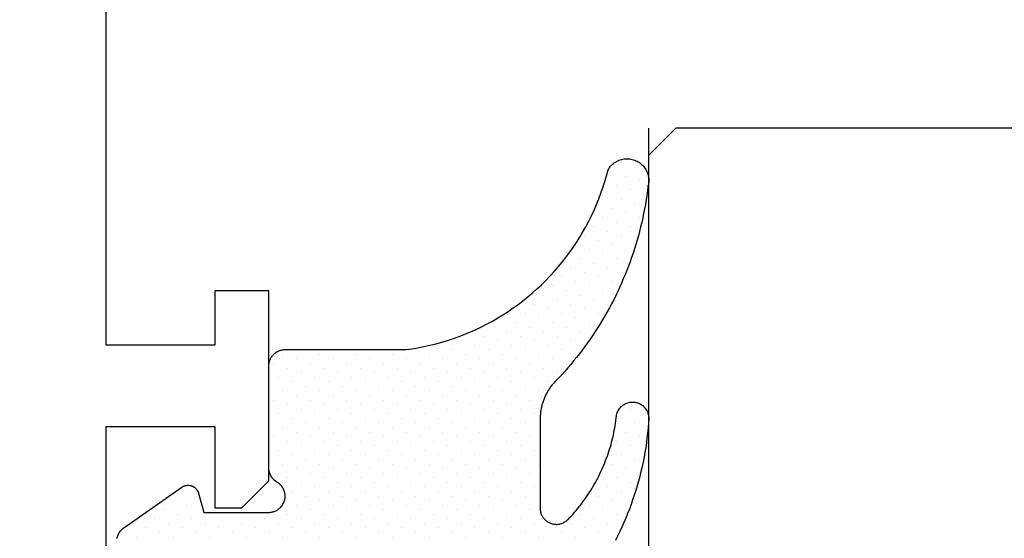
# Model space of a CAD drawing. Header units: millimetres. Extents: x -637441 to -130928, y -380379 to -53767.
# Tile 362 of 390: x -337416 to -337398, y -149272 to -149262. Entities that reach past the tile are written whole.
import ezdxf

# ---------------------------------------------------------------- set-up
doc = ezdxf.new("R2010")
doc.units = ezdxf.units.MM
doc.header["$LTSCALE"] = 10
doc.layers.add('CKTEXTY_MALE', color=7, linetype='Continuous', lineweight=25)
for name, color, linetype in [('CrossSectionsGlass', 4, 'Continuous'), ('CrossSectionsGums', 1, 'Continuous'), ('CrossSectionsProfils', 7, 'Continuous')]:
    doc.layers.add(name, color=color, linetype=linetype)
doc.styles.get("Standard").update_dxf_attribs({"font": 'simplex.shx', "width": 0.8})
doc.dimstyles.new('normální', dxfattribs={"dimscale": 50, "dimtxt": 2.5, "dimasz": 2.5, "dimexe": 1.768, "dimexo": 5, "dimtad": 1, "dimrnd": 1, "dimtxsty": 'Standard', "dimblk1": 'OBLIQUE', "dimblk2": 'OBLIQUE', "dimsah": 1, "dimcen": 2.5, "dimdle": 1.8, "dimadec": 0, "dimazin": 0, "dimtfac": 1, "dimtix": 1, "dimtmove": 2, "dimatfit": 3, "dimfxl": 1, "dimarcsym": 0})

# ---------------------------------------------------------------- blocks, each defined once
blk = doc.blocks.new('Hatch7761', base_point=(1872.653, 1395.103))
at = {"layer": 'CrossSectionsGums', "color": 252, "true_color": 0x848484}
for p, q in [((1261.293, 1406.93), (1261.293, 1406.93)), ((1261.714, 1407.014), (1261.714, 1407.014)), ((1261.967, 1406.93), (1261.967, 1406.93)), ((1262.388, 1407.014), (1262.388, 1407.014)), ((1266.008, 1406.93), (1266.008, 1406.93)), ((1266.429, 1407.014), (1266.429, 1407.014)), ((1266.681, 1406.93), (1266.681, 1406.93)), ((1261.125, 1406.761), (1261.125, 1406.761)), ((1261.546, 1406.846), (1261.546, 1406.846)), ((1261.798, 1406.762), (1261.798, 1406.762)), ((1262.219, 1406.846), (1262.219, 1406.846)), ((1262.472, 1406.762), (1262.472, 1406.762)), ((1265.587, 1406.846), (1265.587, 1406.846)), ((1265.839, 1406.761), (1265.839, 1406.761)), ((1266.26, 1406.846), (1266.26, 1406.846)), ((1266.513, 1406.761), (1266.513, 1406.761)), ((1266.934, 1406.846), (1266.934, 1406.846)), ((1260.283, 1406.593), (1260.283, 1406.593)), ((1260.704, 1406.677), (1260.704, 1406.677)), ((1260.956, 1406.593), (1260.956, 1406.593)), ((1261.377, 1406.677), (1261.377, 1406.677)), ((1261.63, 1406.593), (1261.63, 1406.593)), ((1262.051, 1406.677), (1262.051, 1406.677)), ((1262.303, 1406.593), (1262.303, 1406.593)), ((1264.997, 1406.593), (1264.997, 1406.593)), ((1265.418, 1406.677), (1265.418, 1406.677)), ((1265.671, 1406.593), (1265.671, 1406.593)), ((1266.092, 1406.677), (1266.092, 1406.677)), ((1266.344, 1406.593), (1266.344, 1406.593)), ((1266.766, 1406.677), (1266.766, 1406.677)), ((1267.018, 1406.593), (1267.018, 1406.593)), ((1260.115, 1406.425), (1260.115, 1406.425)), ((1260.535, 1406.509), (1260.535, 1406.509)), ((1260.788, 1406.425), (1260.788, 1406.425)), ((1261.209, 1406.509), (1261.209, 1406.509)), ((1261.462, 1406.425), (1261.462, 1406.425)), ((1261.882, 1406.509), (1261.882, 1406.509)), ((1264.829, 1406.425), (1264.829, 1406.425)), ((1265.25, 1406.509), (1265.25, 1406.509)), ((1265.503, 1406.425), (1265.503, 1406.425)), ((1265.923, 1406.509), (1265.923, 1406.509)), ((1266.176, 1406.425), (1266.176, 1406.425)), ((1266.597, 1406.509), (1266.597, 1406.509)), ((1266.85, 1406.425), (1266.85, 1406.425)), ((1260.199, 1406.172), (1260.199, 1406.172)), ((1260.367, 1406.341), (1260.367, 1406.341)), ((1260.62, 1406.256), (1260.62, 1406.256)), ((1260.872, 1406.172), (1260.872, 1406.172)), ((1261.041, 1406.341), (1261.041, 1406.341)), ((1261.293, 1406.256), (1261.293, 1406.256)), ((1264.24, 1406.172), (1264.24, 1406.172)), ((1264.408, 1406.341), (1264.408, 1406.341)), ((1264.661, 1406.256), (1264.661, 1406.256)), ((1264.913, 1406.172), (1264.913, 1406.172)), ((1265.082, 1406.341), (1265.082, 1406.341)), ((1265.334, 1406.256), (1265.334, 1406.256)), ((1265.587, 1406.172), (1265.587, 1406.172)), ((1265.755, 1406.341), (1265.755, 1406.341)), ((1266.008, 1406.256), (1266.008, 1406.256)), ((1266.26, 1406.172), (1266.26, 1406.172)), ((1266.429, 1406.341), (1266.429, 1406.341)), ((1260.451, 1406.088), (1260.451, 1406.088)), ((1260.704, 1406.004), (1260.704, 1406.004)), ((1264.071, 1406.004), (1264.071, 1406.004)), ((1264.492, 1406.088), (1264.492, 1406.088)), ((1264.745, 1406.004), (1264.745, 1406.004)), ((1265.166, 1406.088), (1265.166, 1406.088)), ((1265.418, 1406.004), (1265.418, 1406.004)), ((1265.839, 1406.088), (1265.839, 1406.088)), ((1260.283, 1405.92), (1260.283, 1405.92)), ((1260.535, 1405.835), (1260.535, 1405.835)), ((1263.65, 1405.92), (1263.65, 1405.92)), ((1263.903, 1405.835), (1263.903, 1405.835)), ((1264.324, 1405.92), (1264.324, 1405.92)), ((1264.577, 1405.835), (1264.577, 1405.835)), ((1264.997, 1405.92), (1264.997, 1405.92)), ((1265.25, 1405.835), (1265.25, 1405.835)), ((1265.671, 1405.92), (1265.671, 1405.92)), ((1260.114, 1405.751), (1260.114, 1405.751)), ((1260.367, 1405.667), (1260.367, 1405.667)), ((1263.482, 1405.751), (1263.482, 1405.751)), ((1263.735, 1405.667), (1263.735, 1405.667)), ((1264.156, 1405.751), (1264.156, 1405.751)), ((1264.408, 1405.667), (1264.408, 1405.667)), ((1264.829, 1405.751), (1264.829, 1405.751)), ((1265.082, 1405.667), (1265.082, 1405.667)), ((1265.503, 1405.751), (1265.503, 1405.751)), ((1260.199, 1405.499), (1260.199, 1405.499)), ((1263.314, 1405.583), (1263.314, 1405.583)), ((1263.566, 1405.499), (1263.566, 1405.499)), ((1263.987, 1405.583), (1263.987, 1405.583)), ((1264.24, 1405.499), (1264.24, 1405.499)), ((1264.661, 1405.583), (1264.661, 1405.583)), ((1264.913, 1405.499), (1264.913, 1405.499)), ((1263.145, 1405.414), (1263.145, 1405.414)), ((1263.398, 1405.33), (1263.398, 1405.33)), ((1263.819, 1405.414), (1263.819, 1405.414)), ((1264.071, 1405.33), (1264.071, 1405.33)), ((1264.492, 1405.414), (1264.492, 1405.414)), ((1264.745, 1405.33), (1264.745, 1405.33)), ((1260.283, 1405.246), (1260.283, 1405.246)), ((1262.977, 1405.246), (1262.977, 1405.246)), ((1263.229, 1405.162), (1263.229, 1405.162)), ((1263.65, 1405.246), (1263.65, 1405.246)), ((1263.903, 1405.162), (1263.903, 1405.162)), ((1264.324, 1405.246), (1264.324, 1405.246)), ((1264.576, 1405.162), (1264.576, 1405.162)), ((1260.115, 1405.078), (1260.115, 1405.078)), ((1260.367, 1404.994), (1260.367, 1404.994)), ((1260.62, 1404.909), (1260.62, 1404.909)), ((1260.788, 1405.078), (1260.788, 1405.078)), ((1261.041, 1404.994), (1261.041, 1404.994)), ((1261.293, 1404.909), (1261.293, 1404.909)), ((1261.462, 1405.078), (1261.462, 1405.078)), ((1261.714, 1404.994), (1261.714, 1404.994)), ((1261.967, 1404.909), (1261.967, 1404.909)), ((1262.135, 1405.078), (1262.135, 1405.078)), ((1262.388, 1404.994), (1262.388, 1404.994)), ((1262.64, 1404.909), (1262.64, 1404.909)), ((1262.808, 1405.078), (1262.808, 1405.078)), ((1263.061, 1404.994), (1263.061, 1404.994)), ((1263.314, 1404.909), (1263.314, 1404.909)), ((1263.482, 1405.078), (1263.482, 1405.078)), ((1263.735, 1404.994), (1263.735, 1404.994)), ((1263.987, 1404.909), (1263.987, 1404.909)), ((1264.156, 1405.078), (1264.156, 1405.078)), ((1264.408, 1404.994), (1264.408, 1404.994)), ((1260.199, 1404.825), (1260.199, 1404.825)), ((1260.451, 1404.741), (1260.451, 1404.741)), ((1260.872, 1404.825), (1260.872, 1404.825)), ((1261.125, 1404.741), (1261.125, 1404.741)), ((1261.546, 1404.825), (1261.546, 1404.825)), ((1261.798, 1404.741), (1261.798, 1404.741)), ((1262.219, 1404.825), (1262.219, 1404.825)), ((1262.472, 1404.741), (1262.472, 1404.741)), ((1262.893, 1404.825), (1262.893, 1404.825)), ((1263.145, 1404.741), (1263.145, 1404.741)), ((1263.566, 1404.825), (1263.566, 1404.825)), ((1263.819, 1404.741), (1263.819, 1404.741)), ((1264.24, 1404.825), (1264.24, 1404.825)), ((1260.283, 1404.573), (1260.283, 1404.573)), ((1260.704, 1404.657), (1260.704, 1404.657)), ((1260.956, 1404.573), (1260.956, 1404.573)), ((1261.377, 1404.657), (1261.377, 1404.657)), ((1261.63, 1404.573), (1261.63, 1404.573)), ((1262.051, 1404.657), (1262.051, 1404.657)), ((1262.303, 1404.573), (1262.303, 1404.573)), ((1262.724, 1404.657), (1262.724, 1404.657)), ((1262.977, 1404.573), (1262.977, 1404.573)), ((1263.398, 1404.657), (1263.398, 1404.657)), ((1263.65, 1404.573), (1263.65, 1404.573)), ((1264.071, 1404.657), (1264.071, 1404.657)), ((1260.115, 1404.404), (1260.115, 1404.404)), ((1260.535, 1404.488), (1260.535, 1404.488)), ((1260.788, 1404.404), (1260.788, 1404.404)), ((1261.209, 1404.488), (1261.209, 1404.488)), ((1261.462, 1404.404), (1261.462, 1404.404)), ((1261.882, 1404.488), (1261.882, 1404.488)), ((1262.135, 1404.404), (1262.135, 1404.404)), ((1262.556, 1404.488), (1262.556, 1404.488)), ((1262.808, 1404.404), (1262.808, 1404.404)), ((1263.229, 1404.488), (1263.229, 1404.488)), ((1263.482, 1404.404), (1263.482, 1404.404)), ((1263.903, 1404.488), (1263.903, 1404.488)), ((1264.156, 1404.404), (1264.156, 1404.404)), ((1260.367, 1404.32), (1260.367, 1404.32)), ((1260.62, 1404.236), (1260.62, 1404.236)), ((1261.041, 1404.32), (1261.041, 1404.32)), ((1261.293, 1404.236), (1261.293, 1404.236)), ((1261.714, 1404.32), (1261.714, 1404.32)), ((1261.967, 1404.236), (1261.967, 1404.236)), ((1262.388, 1404.32), (1262.388, 1404.32)), ((1262.64, 1404.236), (1262.64, 1404.236)), ((1263.061, 1404.32), (1263.061, 1404.32)), ((1263.314, 1404.236), (1263.314, 1404.236)), ((1263.734, 1404.32), (1263.734, 1404.32)), ((1263.987, 1404.236), (1263.987, 1404.236)), ((1260.199, 1404.152), (1260.199, 1404.152)), ((1260.451, 1404.067), (1260.451, 1404.067)), ((1260.872, 1404.152), (1260.872, 1404.152)), ((1261.125, 1404.068), (1261.125, 1404.068)), ((1261.546, 1404.152), (1261.546, 1404.152)), ((1261.798, 1404.067), (1261.798, 1404.067)), ((1262.219, 1404.152), (1262.219, 1404.152)), ((1262.472, 1404.067), (1262.472, 1404.067)), ((1262.893, 1404.152), (1262.893, 1404.152)), ((1263.145, 1404.067), (1263.145, 1404.067)), ((1263.566, 1404.152), (1263.566, 1404.152)), ((1263.819, 1404.067), (1263.819, 1404.067)), ((1260.283, 1403.899), (1260.283, 1403.899)), ((1260.535, 1403.815), (1260.535, 1403.815)), ((1260.704, 1403.983), (1260.704, 1403.983)), ((1260.956, 1403.899), (1260.956, 1403.899)), ((1261.209, 1403.815), (1261.209, 1403.815)), ((1261.377, 1403.983), (1261.377, 1403.983)), ((1261.63, 1403.899), (1261.63, 1403.899)), ((1261.882, 1403.815), (1261.882, 1403.815)), ((1262.051, 1403.983), (1262.051, 1403.983)), ((1262.303, 1403.899), (1262.303, 1403.899)), ((1262.556, 1403.815), (1262.556, 1403.815)), ((1262.724, 1403.983), (1262.724, 1403.983)), ((1262.977, 1403.899), (1262.977, 1403.899)), ((1263.229, 1403.815), (1263.229, 1403.815)), ((1263.398, 1403.983), (1263.398, 1403.983)), ((1263.65, 1403.899), (1263.65, 1403.899)), ((1260.115, 1403.731), (1260.115, 1403.731)), ((1260.367, 1403.647), (1260.367, 1403.647)), ((1260.788, 1403.731), (1260.788, 1403.731)), ((1261.041, 1403.646), (1261.041, 1403.646)), ((1261.461, 1403.731), (1261.461, 1403.731)), ((1261.714, 1403.646), (1261.714, 1403.646)), ((1262.135, 1403.731), (1262.135, 1403.731)), ((1262.388, 1403.646), (1262.388, 1403.646)), ((1262.809, 1403.731), (1262.809, 1403.731)), ((1263.061, 1403.646), (1263.061, 1403.646)), ((1263.482, 1403.731), (1263.482, 1403.731)), ((1263.735, 1403.646), (1263.735, 1403.646)), ((1260.199, 1403.478), (1260.199, 1403.478)), ((1260.62, 1403.562), (1260.62, 1403.562)), ((1260.872, 1403.478), (1260.872, 1403.478)), ((1261.293, 1403.562), (1261.293, 1403.562)), ((1261.546, 1403.478), (1261.546, 1403.478)), ((1261.967, 1403.562), (1261.967, 1403.562)), ((1262.219, 1403.478), (1262.219, 1403.478)), ((1262.64, 1403.562), (1262.64, 1403.562)), ((1262.893, 1403.478), (1262.893, 1403.478)), ((1263.314, 1403.562), (1263.314, 1403.562)), ((1263.566, 1403.478), (1263.566, 1403.478)), ((1260.451, 1403.394), (1260.451, 1403.394)), ((1260.704, 1403.31), (1260.704, 1403.31)), ((1261.125, 1403.394), (1261.125, 1403.394)), ((1261.377, 1403.31), (1261.377, 1403.31)), ((1261.798, 1403.394), (1261.798, 1403.394)), ((1262.051, 1403.31), (1262.051, 1403.31)), ((1262.472, 1403.394), (1262.472, 1403.394)), ((1262.724, 1403.31), (1262.724, 1403.31)), ((1263.145, 1403.394), (1263.145, 1403.394)), ((1263.398, 1403.31), (1263.398, 1403.31)), ((1260.283, 1403.226), (1260.283, 1403.226)), ((1260.535, 1403.141), (1260.535, 1403.141)), ((1260.956, 1403.225), (1260.956, 1403.225)), ((1261.209, 1403.141), (1261.209, 1403.141)), ((1261.63, 1403.225), (1261.63, 1403.225)), ((1261.882, 1403.141), (1261.882, 1403.141)), ((1262.303, 1403.225), (1262.303, 1403.225)), ((1262.556, 1403.141), (1262.556, 1403.141)), ((1262.977, 1403.226), (1262.977, 1403.226)), ((1263.229, 1403.141), (1263.229, 1403.141)), ((1263.651, 1403.226), (1263.651, 1403.226)), ((1260.115, 1403.057), (1260.115, 1403.057)), ((1260.367, 1402.973), (1260.367, 1402.973)), ((1260.788, 1403.057), (1260.788, 1403.057)), ((1261.041, 1402.973), (1261.041, 1402.973)), ((1261.461, 1403.057), (1261.461, 1403.057)), ((1261.714, 1402.973), (1261.714, 1402.973)), ((1262.135, 1403.057), (1262.135, 1403.057)), ((1262.387, 1402.973), (1262.387, 1402.973)), ((1262.808, 1403.057), (1262.808, 1403.057)), ((1263.061, 1402.973), (1263.061, 1402.973)), ((1263.482, 1403.057), (1263.482, 1403.057)), ((1260.199, 1402.805), (1260.199, 1402.805)), ((1260.62, 1402.889), (1260.62, 1402.889)), ((1260.872, 1402.805), (1260.872, 1402.805)), ((1261.293, 1402.889), (1261.293, 1402.889)), ((1261.546, 1402.805), (1261.546, 1402.805)), ((1261.967, 1402.889), (1261.967, 1402.889)), ((1262.219, 1402.805), (1262.219, 1402.805)), ((1262.64, 1402.889), (1262.64, 1402.889)), ((1262.893, 1402.805), (1262.893, 1402.805)), ((1263.314, 1402.889), (1263.314, 1402.889)), ((1263.566, 1402.805), (1263.566, 1402.805)), ((1260.283, 1402.552), (1260.283, 1402.552)), ((1260.451, 1402.72), (1260.451, 1402.72)), ((1260.704, 1402.636), (1260.704, 1402.636)), ((1260.956, 1402.552), (1260.956, 1402.552)), ((1261.125, 1402.72), (1261.125, 1402.72)), ((1261.377, 1402.636), (1261.377, 1402.636)), ((1261.63, 1402.552), (1261.63, 1402.552)), ((1261.798, 1402.72), (1261.798, 1402.72)), ((1262.051, 1402.636), (1262.051, 1402.636)), ((1262.303, 1402.552), (1262.303, 1402.552)), ((1262.472, 1402.72), (1262.472, 1402.72)), ((1262.724, 1402.636), (1262.724, 1402.636)), ((1262.977, 1402.552), (1262.977, 1402.552)), ((1263.145, 1402.72), (1263.145, 1402.72)), ((1263.398, 1402.636), (1263.398, 1402.636)), ((1260.114, 1402.384), (1260.114, 1402.384)), ((1260.535, 1402.468), (1260.535, 1402.468)), ((1260.788, 1402.384), (1260.788, 1402.384)), ((1261.209, 1402.468), (1261.209, 1402.468)), ((1261.462, 1402.384), (1261.462, 1402.384)), ((1261.882, 1402.468), (1261.882, 1402.468)), ((1262.135, 1402.384), (1262.135, 1402.384)), ((1262.556, 1402.468), (1262.556, 1402.468)), ((1262.809, 1402.384), (1262.809, 1402.384)), ((1263.229, 1402.468), (1263.229, 1402.468)), ((1263.482, 1402.384), (1263.482, 1402.384)), ((1260.367, 1402.299), (1260.367, 1402.299)), ((1260.62, 1402.215), (1260.62, 1402.215)), ((1261.041, 1402.299), (1261.041, 1402.299)), ((1261.293, 1402.215), (1261.293, 1402.215)), ((1261.714, 1402.299), (1261.714, 1402.299)), ((1261.967, 1402.215), (1261.967, 1402.215)), ((1262.388, 1402.299), (1262.388, 1402.299)), ((1262.64, 1402.215), (1262.64, 1402.215)), ((1263.061, 1402.299), (1263.061, 1402.299)), ((1263.314, 1402.215), (1263.314, 1402.215)), ((1260.199, 1402.131), (1260.199, 1402.131)), ((1260.451, 1402.047), (1260.451, 1402.047)), ((1260.872, 1402.131), (1260.872, 1402.131)), ((1261.125, 1402.047), (1261.125, 1402.047)), ((1261.546, 1402.131), (1261.546, 1402.131)), ((1261.798, 1402.047), (1261.798, 1402.047)), ((1262.219, 1402.131), (1262.219, 1402.131)), ((1262.472, 1402.047), (1262.472, 1402.047)), ((1262.893, 1402.131), (1262.893, 1402.131)), ((1263.145, 1402.047), (1263.145, 1402.047)), ((1263.566, 1402.131), (1263.566, 1402.131)), ((1260.283, 1401.878), (1260.283, 1401.878)), ((1260.704, 1401.963), (1260.704, 1401.963)), ((1260.956, 1401.879), (1260.956, 1401.879)), ((1261.377, 1401.963), (1261.377, 1401.963)), ((1261.63, 1401.879), (1261.63, 1401.879)), ((1262.051, 1401.963), (1262.051, 1401.963)), ((1262.303, 1401.879), (1262.303, 1401.879)), ((1262.724, 1401.963), (1262.724, 1401.963)), ((1262.977, 1401.879), (1262.977, 1401.879)), ((1263.398, 1401.963), (1263.398, 1401.963)), ((1260.114, 1401.71), (1260.114, 1401.71)), ((1260.535, 1401.794), (1260.535, 1401.794)), ((1260.788, 1401.71), (1260.788, 1401.71)), ((1261.209, 1401.794), (1261.209, 1401.794)), ((1261.461, 1401.71), (1261.461, 1401.71)), ((1261.882, 1401.794), (1261.882, 1401.794)), ((1262.135, 1401.71), (1262.135, 1401.71)), ((1262.556, 1401.794), (1262.556, 1401.794)), ((1262.808, 1401.71), (1262.808, 1401.71)), ((1263.229, 1401.794), (1263.229, 1401.794)), ((1263.482, 1401.71), (1263.482, 1401.71)), ((1260.199, 1401.458), (1260.199, 1401.458)), ((1260.367, 1401.626), (1260.367, 1401.626)), ((1260.62, 1401.542), (1260.62, 1401.542)), ((1260.872, 1401.458), (1260.872, 1401.458)), ((1261.041, 1401.626), (1261.041, 1401.626)), ((1261.293, 1401.542), (1261.293, 1401.542)), ((1261.546, 1401.458), (1261.546, 1401.458)), ((1261.714, 1401.626), (1261.714, 1401.626)), ((1261.967, 1401.542), (1261.967, 1401.542)), ((1262.219, 1401.458), (1262.219, 1401.458)), ((1262.388, 1401.626), (1262.388, 1401.626)), ((1262.64, 1401.542), (1262.64, 1401.542)), ((1262.893, 1401.458), (1262.893, 1401.458)), ((1263.061, 1401.626), (1263.061, 1401.626)), ((1263.314, 1401.542), (1263.314, 1401.542)), ((1263.566, 1401.458), (1263.566, 1401.458)), ((1260.451, 1401.373), (1260.451, 1401.373)), ((1260.704, 1401.289), (1260.704, 1401.289)), ((1261.125, 1401.373), (1261.125, 1401.373)), ((1261.377, 1401.289), (1261.377, 1401.289)), ((1261.798, 1401.373), (1261.798, 1401.373)), ((1262.051, 1401.289), (1262.051, 1401.289)), ((1262.472, 1401.373), (1262.472, 1401.373)), ((1262.724, 1401.289), (1262.724, 1401.289)), ((1263.145, 1401.373), (1263.145, 1401.373)), ((1263.398, 1401.289), (1263.398, 1401.289)), ((1260.283, 1401.205), (1260.283, 1401.205)), ((1260.535, 1401.121), (1260.535, 1401.121)), ((1260.956, 1401.205), (1260.956, 1401.205)), ((1261.209, 1401.121), (1261.209, 1401.121)), ((1261.63, 1401.205), (1261.63, 1401.205)), ((1261.882, 1401.121), (1261.882, 1401.121)), ((1262.303, 1401.205), (1262.303, 1401.205)), ((1262.556, 1401.121), (1262.556, 1401.121)), ((1262.977, 1401.205), (1262.977, 1401.205)), ((1263.229, 1401.121), (1263.229, 1401.121)), ((1260.115, 1401.037), (1260.115, 1401.037)), ((1260.367, 1400.952), (1260.367, 1400.952)), ((1260.788, 1401.037), (1260.788, 1401.037)), ((1261.041, 1400.952), (1261.041, 1400.952)), ((1261.462, 1401.037), (1261.462, 1401.037)), ((1261.714, 1400.952), (1261.714, 1400.952)), ((1262.135, 1401.037), (1262.135, 1401.037)), ((1262.388, 1400.952), (1262.388, 1400.952)), ((1262.808, 1401.037), (1262.808, 1401.037)), ((1263.061, 1400.952), (1263.061, 1400.952)), ((1263.482, 1401.037), (1263.482, 1401.037)), ((1260.199, 1400.784), (1260.199, 1400.784)), ((1260.62, 1400.868), (1260.62, 1400.868)), ((1260.872, 1400.784), (1260.872, 1400.784)), ((1261.293, 1400.868), (1261.293, 1400.868)), ((1261.546, 1400.784), (1261.546, 1400.784)), ((1261.967, 1400.868), (1261.967, 1400.868)), ((1262.219, 1400.784), (1262.219, 1400.784)), ((1262.64, 1400.868), (1262.64, 1400.868)), ((1262.893, 1400.784), (1262.893, 1400.784)), ((1263.314, 1400.868), (1263.314, 1400.868)), ((1263.566, 1400.784), (1263.566, 1400.784)), ((1260.451, 1400.7), (1260.451, 1400.7)), ((1260.704, 1400.616), (1260.704, 1400.616)), ((1261.125, 1400.7), (1261.125, 1400.7)), ((1261.377, 1400.616), (1261.377, 1400.616)), ((1261.798, 1400.7), (1261.798, 1400.7)), ((1262.051, 1400.616), (1262.051, 1400.616)), ((1262.472, 1400.7), (1262.472, 1400.7)), ((1262.724, 1400.616), (1262.724, 1400.616)), ((1263.145, 1400.7), (1263.145, 1400.7)), ((1263.398, 1400.616), (1263.398, 1400.616)), ((1260.283, 1400.531), (1260.283, 1400.531)), ((1260.535, 1400.447), (1260.535, 1400.447)), ((1260.956, 1400.531), (1260.956, 1400.531)), ((1261.209, 1400.447), (1261.209, 1400.447)), ((1261.63, 1400.531), (1261.63, 1400.531)), ((1261.882, 1400.447), (1261.882, 1400.447)), ((1262.303, 1400.531), (1262.303, 1400.531)), ((1262.556, 1400.447), (1262.556, 1400.447)), ((1262.977, 1400.531), (1262.977, 1400.531)), ((1263.229, 1400.447), (1263.229, 1400.447)), ((1260.114, 1400.363), (1260.114, 1400.363)), ((1260.367, 1400.279), (1260.367, 1400.279)), ((1261.293, 1400.195), (1261.293, 1400.195)), ((1261.462, 1400.363), (1261.462, 1400.363)), ((1261.714, 1400.279), (1261.714, 1400.279)), ((1261.967, 1400.195), (1261.967, 1400.195)), ((1262.135, 1400.363), (1262.135, 1400.363)), ((1262.388, 1400.279), (1262.388, 1400.279)), ((1262.64, 1400.195), (1262.64, 1400.195)), ((1262.809, 1400.363), (1262.809, 1400.363)), ((1263.061, 1400.279), (1263.061, 1400.279)), ((1263.314, 1400.195), (1263.314, 1400.195)), ((1263.482, 1400.363), (1263.482, 1400.363)), ((1260.199, 1400.11), (1260.199, 1400.11)), ((1260.451, 1400.026), (1260.451, 1400.026)), ((1261.546, 1400.111), (1261.546, 1400.111)), ((1262.219, 1400.111), (1262.219, 1400.111)), ((1262.893, 1400.11), (1262.893, 1400.11)), ((1260.283, 1399.858), (1260.283, 1399.858)), ((1260.115, 1399.69), (1260.115, 1399.69)), ((1260.535, 1399.774), (1260.535, 1399.774)), ((1260.367, 1399.605), (1260.367, 1399.605)), ((1260.199, 1399.437), (1260.199, 1399.437)), ((1260.451, 1399.353), (1260.451, 1399.353)), ((1260.283, 1399.184), (1260.283, 1399.184)), ((1260.535, 1399.1), (1260.535, 1399.1)), ((1260.115, 1399.016), (1260.115, 1399.016)), ((1260.367, 1398.932), (1260.367, 1398.932)), ((1260.199, 1398.764), (1260.199, 1398.764)), ((1260.62, 1398.848), (1260.62, 1398.848)), ((1260.872, 1398.764), (1260.872, 1398.764)), ((1260.451, 1398.679), (1260.451, 1398.679)), ((1260.704, 1398.595), (1260.704, 1398.595)), ((1260.283, 1398.511), (1260.283, 1398.511)), ((1260.535, 1398.427), (1260.535, 1398.427)), ((1260.956, 1398.511), (1260.956, 1398.511)), ((1260.114, 1398.343), (1260.114, 1398.343)), ((1260.367, 1398.258), (1260.367, 1398.258)), ((1260.788, 1398.343), (1260.788, 1398.343)), ((1260.199, 1398.09), (1260.199, 1398.09)), ((1260.62, 1398.174), (1260.62, 1398.174)), ((1260.283, 1397.837), (1260.283, 1397.837)), ((1260.451, 1398.006), (1260.451, 1398.006)), ((1260.115, 1397.669), (1260.115, 1397.669)), ((1260.367, 1397.585), (1260.367, 1397.585)), ((1260.199, 1397.416), (1260.199, 1397.416))]:
    blk.add_line(p, q, dxfattribs=at)
blk = doc.blocks.new('120903', base_point=(1252.652, 1400.103))
at = {"layer": 'CrossSectionsGums', "color": 1, "flags": 128}
blk.add_lwpolyline([(1260.088, 1397.307), (1260.094, 1397.308), (1260.1, 1397.309), (1260.106, 1397.31), (1260.112, 1397.312), (1260.118, 1397.313), (1260.124, 1397.315), (1260.13, 1397.317), (1260.136, 1397.319), (1260.141, 1397.321), (1260.147, 1397.323), (1260.153, 1397.325), (1260.159, 1397.328), (1260.164, 1397.33), (1260.17, 1397.333), (1260.175, 1397.335), (1260.181, 1397.338), (1260.186, 1397.341), (1260.191, 1397.344), (1260.197, 1397.347), (1260.202, 1397.351), (1260.207, 1397.354), (1260.212, 1397.357), (1260.217, 1397.361), (1260.222, 1397.365), (1260.227, 1397.368), (1260.231, 1397.372), (1260.236, 1397.376), (1260.241, 1397.38), (1260.245, 1397.385), (1260.25, 1397.389), (1260.254, 1397.393), (1260.258, 1397.397), (1260.262, 1397.402), (1260.266, 1397.407), (1260.27, 1397.411), (1260.274, 1397.416), (1260.278, 1397.421), (1260.282, 1397.426), (1260.285, 1397.431), (1260.285, 1397.431), (1261.034, 1398.501), (1261.039, 1398.507), (1261.043, 1398.514), (1261.047, 1398.522), (1261.051, 1398.529), (1261.054, 1398.536), (1261.057, 1398.544), (1261.06, 1398.552), (1261.062, 1398.559), (1261.065, 1398.567), (1261.066, 1398.575), (1261.068, 1398.583), (1261.069, 1398.591), (1261.07, 1398.599), (1261.07, 1398.608), (1261.07, 1398.616), (1261.07, 1398.624), (1261.07, 1398.632), (1261.069, 1398.64), (1261.068, 1398.648), (1261.066, 1398.656), (1261.064, 1398.664), (1261.062, 1398.672), (1261.06, 1398.68), (1261.057, 1398.688), (1261.054, 1398.695), (1261.05, 1398.703), (1261.047, 1398.71), (1261.043, 1398.717), (1261.038, 1398.724), (1261.034, 1398.731), (1261.029, 1398.737), (1261.024, 1398.744), (1261.019, 1398.75), (1261.013, 1398.756), (1261.007, 1398.761), (1261.001, 1398.767), (1260.995, 1398.772), (1260.988, 1398.777), (1260.982, 1398.782), (1260.975, 1398.786), (1260.968, 1398.79), (1260.96, 1398.794), (1260.953, 1398.798), (1260.945, 1398.801), (1260.938, 1398.804), (1260.93, 1398.806), (1260.922, 1398.809), (1260.922, 1398.809), (1260.57, 1398.903), (1260.57, 1400.103), (1260.571, 1400.12), (1260.572, 1400.136), (1260.575, 1400.153), (1260.578, 1400.169), (1260.582, 1400.185), (1260.587, 1400.201), (1260.593, 1400.217), (1260.6, 1400.232), (1260.607, 1400.247), (1260.616, 1400.261), (1260.625, 1400.275), (1260.635, 1400.289), (1260.646, 1400.302), (1260.657, 1400.314), (1260.669, 1400.325), (1260.682, 1400.336), (1260.695, 1400.346), (1260.709, 1400.356), (1260.723, 1400.364), (1260.738, 1400.372), (1260.753, 1400.379), (1260.769, 1400.385), (1260.785, 1400.39), (1260.801, 1400.395), (1260.817, 1400.398), (1260.834, 1400.401), (1260.85, 1400.402), (1260.867, 1400.403), (1260.884, 1400.402), (1260.901, 1400.401), (1260.917, 1400.399), (1260.933, 1400.396), (1260.95, 1400.392), (1260.966, 1400.387), (1260.981, 1400.382), (1260.997, 1400.375), (1261.012, 1400.367), (1261.026, 1400.359), (1261.04, 1400.35), (1261.054, 1400.34), (1261.067, 1400.33), (1261.079, 1400.318), (1261.091, 1400.307), (1261.102, 1400.294), (1261.112, 1400.281), (1261.122, 1400.267), (1261.13, 1400.253), (1261.13, 1400.253), (1261.134, 1400.247), (1261.137, 1400.241), (1261.141, 1400.236), (1261.145, 1400.23), (1261.149, 1400.225), (1261.153, 1400.219), (1261.157, 1400.214), (1261.161, 1400.209), (1261.165, 1400.204), (1261.17, 1400.199), (1261.174, 1400.194), (1261.179, 1400.189), (1261.184, 1400.185), (1261.189, 1400.18), (1261.194, 1400.176), (1261.199, 1400.172), (1261.204, 1400.167), (1261.209, 1400.163), (1261.215, 1400.159), (1261.22, 1400.156), (1261.226, 1400.152), (1261.231, 1400.148), (1261.237, 1400.145), (1261.243, 1400.141), (1261.249, 1400.138), (1261.255, 1400.135), (1261.261, 1400.132), (1261.267, 1400.129), (1261.273, 1400.127), (1261.279, 1400.124), (1261.285, 1400.122), (1261.292, 1400.119), (1261.298, 1400.117), (1261.304, 1400.115), (1261.311, 1400.114), (1261.317, 1400.112), (1261.324, 1400.11), (1261.33, 1400.109), (1261.337, 1400.108), (1261.344, 1400.106), (1261.35, 1400.105), (1261.357, 1400.105), (1261.363, 1400.104), (1261.37, 1400.104), (1261.377, 1400.103), (1261.383, 1400.103), (1261.39, 1400.103), (1261.39, 1400.103), (1263.271, 1400.103), (1263.281, 1400.103), (1263.291, 1400.104), (1263.301, 1400.104), (1263.31, 1400.105), (1263.32, 1400.107), (1263.33, 1400.109), (1263.34, 1400.111), (1263.35, 1400.114), (1263.359, 1400.116), (1263.369, 1400.119), (1263.378, 1400.123), (1263.388, 1400.127), (1263.397, 1400.131), (1263.406, 1400.135), (1263.415, 1400.14), (1263.423, 1400.145), (1263.432, 1400.15), (1263.44, 1400.156), (1263.448, 1400.161), (1263.456, 1400.167), (1263.464, 1400.174), (1263.472, 1400.18), (1263.479, 1400.187), (1263.486, 1400.194), (1263.493, 1400.202), (1263.5, 1400.209), (1263.506, 1400.217), (1263.512, 1400.225), (1263.518, 1400.233), (1263.523, 1400.241), (1263.529, 1400.25), (1263.534, 1400.259), (1263.538, 1400.267), (1263.543, 1400.276), (1263.547, 1400.286), (1263.55, 1400.295), (1263.554, 1400.304), (1263.557, 1400.314), (1263.56, 1400.324), (1263.562, 1400.333), (1263.564, 1400.343), (1263.566, 1400.353), (1263.568, 1400.363), (1263.569, 1400.373), (1263.57, 1400.383), (1263.57, 1400.393), (1263.57, 1400.403), (1263.57, 1400.403), (1263.57, 1402.627), (1263.586, 1402.738), (1263.605, 1402.849), (1263.626, 1402.96), (1263.651, 1403.07), (1263.678, 1403.179), (1263.708, 1403.288), (1263.74, 1403.396), (1263.776, 1403.503), (1263.814, 1403.609), (1263.855, 1403.714), (1263.898, 1403.818), (1263.944, 1403.921), (1263.993, 1404.023), (1264.044, 1404.123), (1264.098, 1404.222), (1264.154, 1404.32), (1264.213, 1404.416), (1264.274, 1404.51), (1264.338, 1404.603), (1264.404, 1404.695), (1264.472, 1404.785), (1264.542, 1404.872), (1264.615, 1404.958), (1264.69, 1405.043), (1264.767, 1405.125), (1264.846, 1405.205), (1264.927, 1405.283), (1265.01, 1405.36), (1265.095, 1405.434), (1265.182, 1405.505), (1265.271, 1405.575), (1265.361, 1405.642), (1265.453, 1405.707), (1265.547, 1405.77), (1265.642, 1405.83), (1265.739, 1405.888), (1265.837, 1405.943), (1265.937, 1405.996), (1266.038, 1406.046), (1266.14, 1406.094), (1266.243, 1406.139), (1266.348, 1406.181), (1266.453, 1406.221), (1266.56, 1406.258), (1266.667, 1406.292), (1266.775, 1406.324), (1266.884, 1406.352), (1266.884, 1406.352), (1266.905, 1406.365), (1266.926, 1406.379), (1266.945, 1406.394), (1266.964, 1406.411), (1266.981, 1406.428), (1266.997, 1406.447), (1267.012, 1406.467), (1267.026, 1406.487), (1267.039, 1406.508), (1267.05, 1406.53), (1267.06, 1406.553), (1267.068, 1406.576), (1267.075, 1406.6), (1267.081, 1406.624), (1267.085, 1406.649), (1267.088, 1406.673), (1267.089, 1406.698), (1267.088, 1406.723), (1267.086, 1406.747), (1267.082, 1406.772), (1267.077, 1406.796), (1267.071, 1406.82), (1267.063, 1406.843), (1267.053, 1406.866), (1267.043, 1406.888), (1267.03, 1406.91), (1267.017, 1406.931), (1267.002, 1406.95), (1266.986, 1406.969), (1266.969, 1406.987), (1266.951, 1407.004), (1266.932, 1407.02), (1266.912, 1407.034), (1266.891, 1407.047), (1266.869, 1407.059), (1266.847, 1407.07), (1266.824, 1407.079), (1266.801, 1407.087), (1266.777, 1407.093), (1266.752, 1407.098), (1266.728, 1407.101), (1266.703, 1407.103), (1266.678, 1407.103), (1266.654, 1407.101), (1266.629, 1407.099), (1266.605, 1407.094), (1266.581, 1407.088), (1266.581, 1407.088), (1266.497, 1407.078), (1266.413, 1407.066), (1266.33, 1407.053), (1266.247, 1407.04), (1266.163, 1407.025), (1266.081, 1407.008), (1265.998, 1406.991), (1265.916, 1406.973), (1265.833, 1406.953), (1265.751, 1406.933), (1265.67, 1406.911), (1265.589, 1406.888), (1265.508, 1406.864), (1265.427, 1406.839), (1265.347, 1406.813), (1265.267, 1406.786), (1265.187, 1406.758), (1265.108, 1406.728), (1265.029, 1406.698), (1264.951, 1406.667), (1264.873, 1406.634), (1264.795, 1406.6), (1264.718, 1406.566), (1264.642, 1406.53), (1264.566, 1406.493), (1264.49, 1406.456), (1264.415, 1406.417), (1264.341, 1406.377), (1264.267, 1406.336), (1264.193, 1406.295), (1264.121, 1406.252), (1264.048, 1406.208), (1263.977, 1406.163), (1263.906, 1406.118), (1263.835, 1406.071), (1263.766, 1406.024), (1263.696, 1405.975), (1263.628, 1405.926), (1263.56, 1405.875), (1263.493, 1405.824), (1263.427, 1405.772), (1263.361, 1405.719), (1263.296, 1405.665), (1263.232, 1405.61), (1263.168, 1405.554), (1263.106, 1405.498), (1263.044, 1405.44), (1263.044, 1405.44), (1263.032, 1405.427), (1263.02, 1405.414), (1263.007, 1405.401), (1262.994, 1405.388), (1262.981, 1405.376), (1262.968, 1405.363), (1262.955, 1405.351), (1262.941, 1405.34), (1262.927, 1405.328), (1262.913, 1405.317), (1262.899, 1405.306), (1262.885, 1405.295), (1262.87, 1405.285), (1262.855, 1405.275), (1262.84, 1405.265), (1262.825, 1405.255), (1262.81, 1405.246), (1262.794, 1405.236), (1262.779, 1405.228), (1262.763, 1405.219), (1262.747, 1405.211), (1262.731, 1405.203), (1262.715, 1405.195), (1262.698, 1405.188), (1262.682, 1405.181), (1262.665, 1405.174), (1262.648, 1405.167), (1262.631, 1405.161), (1262.615, 1405.155), (1262.597, 1405.15), (1262.58, 1405.144), (1262.563, 1405.139), (1262.546, 1405.135), (1262.528, 1405.13), (1262.511, 1405.126), (1262.493, 1405.123), (1262.475, 1405.119), (1262.458, 1405.116), (1262.44, 1405.113), (1262.422, 1405.111), (1262.404, 1405.109), (1262.386, 1405.107), (1262.369, 1405.105), (1262.351, 1405.104), (1262.333, 1405.104), (1262.315, 1405.103), (1262.297, 1405.103), (1262.297, 1405.103), (1260.653, 1405.1), (1260.638, 1405.1), (1260.623, 1405.101), (1260.607, 1405.103), (1260.592, 1405.105), (1260.578, 1405.109), (1260.563, 1405.113), (1260.548, 1405.117), (1260.534, 1405.123), (1260.521, 1405.129), (1260.507, 1405.136), (1260.494, 1405.144), (1260.481, 1405.152), (1260.469, 1405.161), (1260.457, 1405.17), (1260.445, 1405.18), (1260.435, 1405.191), (1260.424, 1405.202), (1260.415, 1405.214), (1260.406, 1405.226), (1260.397, 1405.239), (1260.389, 1405.252), (1260.382, 1405.265), (1260.376, 1405.279), (1260.37, 1405.293), (1260.365, 1405.307), (1260.36, 1405.322), (1260.357, 1405.337), (1260.354, 1405.352), (1260.352, 1405.367), (1260.351, 1405.382), (1260.35, 1405.397), (1260.35, 1405.412), (1260.352, 1405.427), (1260.353, 1405.443), (1260.356, 1405.458), (1260.359, 1405.472), (1260.363, 1405.487), (1260.368, 1405.501), (1260.374, 1405.516), (1260.38, 1405.529), (1260.387, 1405.543), (1260.394, 1405.556), (1260.403, 1405.569), (1260.411, 1405.581), (1260.421, 1405.593), (1260.431, 1405.604), (1260.442, 1405.615), (1260.442, 1405.615), (1260.474, 1405.646), (1260.507, 1405.677), (1260.54, 1405.707), (1260.573, 1405.736), (1260.608, 1405.765), (1260.642, 1405.793), (1260.677, 1405.822), (1260.712, 1405.849), (1260.747, 1405.876), (1260.783, 1405.903), (1260.819, 1405.929), (1260.856, 1405.955), (1260.893, 1405.98), (1260.93, 1406.004), (1260.968, 1406.028), (1261.006, 1406.052), (1261.044, 1406.075), (1261.083, 1406.097), (1261.122, 1406.119), (1261.161, 1406.141), (1261.201, 1406.162), (1261.24, 1406.182), (1261.28, 1406.202), (1261.321, 1406.221), (1261.361, 1406.24), (1261.402, 1406.258), (1261.443, 1406.275), (1261.485, 1406.292), (1261.526, 1406.308), (1261.568, 1406.324), (1261.61, 1406.34), (1261.652, 1406.354), (1261.695, 1406.368), (1261.737, 1406.382), (1261.78, 1406.395), (1261.823, 1406.407), (1261.866, 1406.419), (1261.909, 1406.43), (1261.953, 1406.44), (1261.996, 1406.45), (1262.04, 1406.46), (1262.084, 1406.468), (1262.128, 1406.476), (1262.172, 1406.484), (1262.216, 1406.491), (1262.26, 1406.497), (1262.305, 1406.503), (1262.305, 1406.503), (1262.325, 1406.504), (1262.345, 1406.506), (1262.364, 1406.509), (1262.384, 1406.514), (1262.403, 1406.52), (1262.422, 1406.527), (1262.44, 1406.535), (1262.457, 1406.545), (1262.474, 1406.556), (1262.49, 1406.568), (1262.506, 1406.581), (1262.52, 1406.595), (1262.533, 1406.61), (1262.546, 1406.625), (1262.557, 1406.642), (1262.567, 1406.659), (1262.576, 1406.677), (1262.584, 1406.696), (1262.591, 1406.714), (1262.596, 1406.734), (1262.6, 1406.753), (1262.603, 1406.773), (1262.604, 1406.793), (1262.604, 1406.813), (1262.602, 1406.833), (1262.6, 1406.853), (1262.596, 1406.873), (1262.59, 1406.892), (1262.584, 1406.911), (1262.576, 1406.93), (1262.567, 1406.948), (1262.557, 1406.965), (1262.545, 1406.981), (1262.533, 1406.997), (1262.519, 1407.012), (1262.505, 1407.026), (1262.49, 1407.039), (1262.473, 1407.05), (1262.456, 1407.061), (1262.439, 1407.071), (1262.421, 1407.079), (1262.402, 1407.086), (1262.383, 1407.092), (1262.363, 1407.097), (1262.343, 1407.1), (1262.323, 1407.102), (1262.303, 1407.103), (1262.303, 1407.103), (1262.213, 1407.097), (1262.123, 1407.089), (1262.033, 1407.081), (1261.944, 1407.07), (1261.854, 1407.059), (1261.765, 1407.046), (1261.676, 1407.031), (1261.587, 1407.015), (1261.498, 1406.997), (1261.41, 1406.978), (1261.322, 1406.958), (1261.234, 1406.936), (1261.147, 1406.913), (1261.06, 1406.889), (1260.973, 1406.863), (1260.887, 1406.835), (1260.801, 1406.806), (1260.716, 1406.776), (1260.632, 1406.745), (1260.547, 1406.712), (1260.464, 1406.678), (1260.381, 1406.642), (1260.298, 1406.605), (1260.216, 1406.567), (1260.135, 1406.527), (1260.055, 1406.487)], dxfattribs=at)
at = {"layer": 'CrossSectionsGums'}
blk.add_blockref('Hatch7761', (1872.653, 1395.103), dxfattribs=at)
blk = doc.blocks.new('_OBLIQUE')
at = {"color": 0, "linetype": 'ByBlock'}
blk.add_line((-0.5, -0.5), (0.5, 0.5), dxfattribs=at)
blk = doc.blocks.new('*D1462')
at = {"layer": 'CKTEXTY_MALE', "color": 0, "lineweight": -2}
for p, q in [((-337352.102, -149196.4), (-337352.102, -149709.764)), ((-337152.102, -149196.4), (-337152.102, -149709.764)), ((-337352.102, -149621.364), (-337477.102, -149621.364)), ((-337152.102, -149621.364), (-337352.102, -149621.364)), ((-337152.102, -149621.364), (-337027.102, -149621.364))]:
    blk.add_line(p, q, dxfattribs=at)
at = {"layer": 'DEFPOINTS', "color": 0}
for p in [(-337352.102, -148946.4), (-337152.102, -148946.4), (-337352.102, -149621.364)]:
    blk.add_point(p, dxfattribs=at)
at = {"layer": 'CKTEXTY_MALE', "color": 0, "lineweight": -2, "xscale": 125, "yscale": 125, "zscale": 125}
blk.add_blockref('_OBLIQUE', (-337352.102, -149621.364), dxfattribs=at)
at = {"layer": 'CKTEXTY_MALE', "color": 0, "lineweight": -2, "xscale": 125, "yscale": 125, "zscale": 125, "rotation": 180}
blk.add_blockref('_OBLIQUE', (-337152.102, -149621.364), dxfattribs=at)
at = {"layer": 'CKTEXTY_MALE', "color": 0, "insert": (-337252.102, -149527.614), "char_height": 125, "attachment_point": 5}
blk.add_mtext('200', dxfattribs=at)

msp = doc.modelspace()

# ---------------------------------------------------------------- linework, layer by layer
at = {"layer": 'CrossSectionsGlass', "color": 1}
for p, q in [((-337404.902, -152115.076), (-337404.902, -149264.277)), ((-337396.602, -149264.277), (-337404.402, -149264.277))]:
    msp.add_line(p, q, dxfattribs=at)
at = {"layer": 'CrossSectionsGlass'}
msp.add_line((-337404.902, -149264.777), (-337404.402, -149264.277), dxfattribs=at)
at = {"layer": 'CrossSectionsProfils'}
msp.add_lwpolyline([(-337471.602, -149279.277), (-337412.199, -149279.277), (-337411.899, -149278.977), (-337411.899, -149276.777), (-337412.399, -149276.277), (-337412.899, -149276.277), (-337412.899, -149277.776), (-337414.899, -149277.776), (-337414.899, -149274.026), (-337415.149, -149273.776), (-337414.899, -149273.526), (-337414.899, -149269.776), (-337412.899, -149269.776), (-337412.899, -149271.277), (-337412.399, -149271.277), (-337411.899, -149270.777), (-337411.899, -149267.276), (-337412.899, -149267.276), (-337412.899, -149268.276), (-337414.899, -149268.276), (-337414.899, -149260.777)], dxfattribs=at)

# ---------------------------------------------------------------- block references
at = {"layer": 'CrossSectionsGums', "yscale": -1, "rotation": 90}
msp.add_blockref('120903', (-337411.902, -149279.277), dxfattribs=at)

# ---------------------------------------------------------------- dimensions: what is measured, and where the dimension line sits
at = {"layer": 'CKTEXTY_MALE'}
dim = msp.add_linear_dim(base=(-337352.102, -149621.364), p1=(-337152.102, -148946.4), p2=(-337352.102, -148946.4), dimstyle='normální', dxfattribs=at)
dim.commit()
dim.dimension.update_dxf_attribs({"geometry": '*D1462', "text_midpoint": (-337252.102, -149527.614)})

doc.saveas('drawing.dxf')
